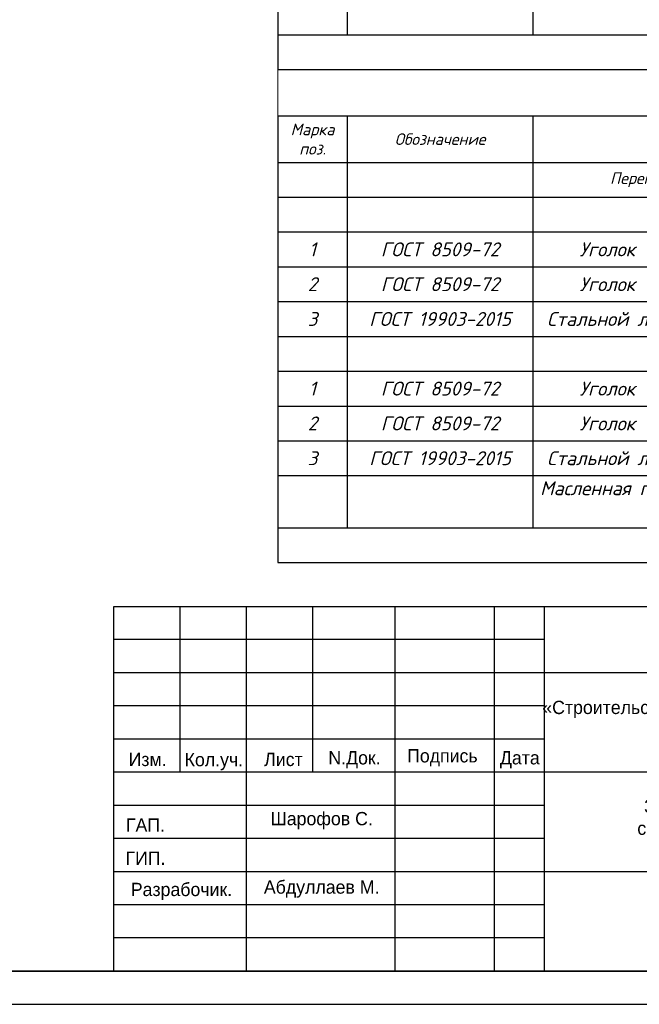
# Model space of a CAD drawing. Header units: millimetres. Extents: x -33345 to 4712671, y -3392 to 121473.
# Tile 367 of 656: x 2116012 to 2125362, y 44501 to 59351. Entities that reach past the tile are written whole.
import ezdxf

# ---------------------------------------------------------------- set-up
doc = ezdxf.new("R2010")
doc.units = ezdxf.units.MM
doc.layers.add('_линия', color=7, linetype='Continuous')
doc.layers.add('ACO-текст', color=7, linetype='Continuous', lineweight=20)
doc.layers.add('Текст', color=7, linetype='Continuous', lineweight=20)
doc.styles.add('ISOCPEUR', font='isocpeui.ttf', dxfattribs={"height": 300})
doc.styles.add('ISOCPUER', font='isocpeui.ttf', dxfattribs={"height": 250})
doc.styles.add('simp 0', font='isocpeui.ttf')
doc.styles.add('X-U-RW-01$0$StyleROMANS', font='GOTHIC.TTF')

# ---------------------------------------------------------------- blocks, each defined once
blk = doc.blocks.new('awertgre')
at = {"ltscale": 20}
blk.add_lwpolyline([(-49481172, 24226618), (-49439172, 24226618), (-49439172, 24196918), (-49481172, 24196918)], close=True, dxfattribs=at)
at = {"lineweight": 35}
blk.add_lwpolyline([(-49479172, 24226118), (-49439672, 24226118), (-49439672, 24197418), (-49479172, 24197418)], close=True, dxfattribs=at)
blk = doc.blocks.new('*T1361')
at = {"color": 0, "lineweight": -2, "transparency": 16777216}
for p, q in [((0, -700), (15750, -700)), ((6650, -2450), (6650, -4025)), ((9100, -2450), (9100, -4025)), ((13300, -2450), (14350, -2450)), ((13300, -2450), (13300, -4025)), ((15750, -2450), (15750, -4025)), ((6650, -2975), (7350, -2975)), ((7700, -2975), (9100, -2975)), ((13300, -2975), (15750, -2975)), ((6650, -3500), (9100, -3500)), ((13300, -3500), (15750, -3500)), ((13300, -4025), (15750, -4025)), ((6650, -4550), (6650, -6125)), ((9100, -4550), (9100, -6912.5)), ((13300, -4550), (14350, -4550)), ((13300, -4550), (13300, -6912.5)), ((15750, -4550), (15750, -6912.5)), ((6650, -5075), (7350, -5075)), ((7700, -5075), (9100, -5075)), ((13300, -5075), (15750, -5075)), ((6650, -5600), (9100, -5600)), ((13300, -5600), (15750, -5600)), ((13300, -6125), (15750, -6125))]:
    blk.add_line(p, q, dxfattribs=at)
at = {"color": 0, "linetype": 'ByBlock', "lineweight": -2, "transparency": 16777216}
for p, q in [((0, -700), (0, -7437.5)), ((1050, -700), (1050, -6912.5)), ((3850, -700), (3850, -6912.5)), ((9100, -700), (9100, -2450)), ((10500, -700), (10500, -6912.5)), ((11900, -700), (11900, -6912.5)), ((13300, -700), (13300, -2450)), ((15750, -700), (15750, -2450)), ((0, -1400), (15750, -1400)), ((0, -1925), (15750, -1925)), ((0, -2450), (13300, -2450)), ((14350, -2450), (15750, -2450)), ((0, -2975), (6650, -2975)), ((7350, -2975), (7700, -2975)), ((9100, -2975), (13300, -2975)), ((0, -3500), (6650, -3500)), ((9100, -3500), (13300, -3500)), ((0, -4025), (13300, -4025)), ((9100, -4025), (9100, -4550)), ((13300, -4025), (13300, -4550)), ((15750, -4025), (15750, -4550)), ((0, -4550), (13300, -4550)), ((14350, -4550), (15750, -4550)), ((0, -5075), (6650, -5075)), ((7350, -5075), (7700, -5075)), ((9100, -5075), (13300, -5075)), ((0, -5600), (6650, -5600)), ((9100, -5600), (13300, -5600)), ((0, -6125), (13300, -6125)), ((0, -6912.5), (15750, -6912.5)), ((15750, -6912.5), (15750, -7437.5)), ((0, -7437.5), (15750, -7437.5))]:
    blk.add_line(p, q, dxfattribs=at)
at = {"layer": 'Defpoints', "color": 8, "linetype": 'ByBlock', "lineweight": 0, "transparency": 16777216}
for p, q in [((0, 0), (15750, 0)), ((0, 0), (0, -700)), ((15750, 0), (15750, -700)), ((7000, -2450), (7000, -4025)), ((7350, -2450), (7350, -4025)), ((7700, -2450), (7700, -3500)), ((8050, -2450), (8050, -4025)), ((8400, -2450), (8400, -4025)), ((8750, -2450), (8750, -3500)), ((14350, -2450), (14350, -4025)), ((14700, -2450), (14700, -4025)), ((7000, -4550), (7000, -6125)), ((7350, -4550), (7350, -6125)), ((7700, -4550), (7700, -5600)), ((8050, -4550), (8050, -6125)), ((8400, -4550), (8400, -6125)), ((8750, -4550), (8750, -5600)), ((14350, -4550), (14350, -6125)), ((14700, -4550), (14700, -6125))]:
    blk.add_line(p, q, dxfattribs=at)
at = {"color": 0, "transparency": 16777216, "attachment_point": 5}
for s, insert, char_height, width, style in [('{\\C256;Спецификация}', (7875, -350), 245, 15747.9, 'ISOCPUER'), ('{\\C256;Марка\\Pпоз.}', (525, -1050), 175, 1047.9, 'ISOCPUER'), ('Количество шт', (11200, -1050), 175, 1397.9, 'ISOCPUER'), ('{\\C256;Масса\\Pед.кг.}', (12600, -1050), 175, 1397.9, 'ISOCPUER'), ('{\\C256;Общий\\Pвес кг}', (14525, -1050), 175, 2447.9, 'ISOCPUER'), ('{\\C256;Обозначение}', (2450, -1050), 175, 2797.9, 'ISOCPUER'), ('{\\C256;Наименование}', (6475, -1050), 175, 5247.9, 'ISOCPUER'), ('Длина мм', (9800, -1050), 175, 1397.9, 'ISOCPUER'), ('{\\C256;Перемычка металлическая}', (6475, -1662.5), 175, 5247.9, 'ISOCPUER'), ('ПРМ-2', (6475, -2187.5), 175, 5247.9, 'ISOCPUER'), ('1', (11200, -2187.5), 175, 1397.9, 'ISOCPUER'), ('1', (525, -2712.5), 210, 1047.9, 'ISOCPEUR'), ('{\\C256;ГОСТ 8509-72}', (2450, -2712.5), 210, 2797.9, 'ISOCPEUR'), ('Уголок  ∠', (5250, -2712.5), 210, 2797.9, 'ISOCPEUR'), ('50', (6825, -2712.5), 210, 347.9, 'ISOCPEUR'), ('х', (7175, -2712.5), 210, 347.9, 'ISOCPEUR'), ('50', (7525, -2712.5), 210, 347.9, 'ISOCPEUR'), ('х', (7875, -2712.5), 210, 347.9, 'ISOCPEUR'), ('5', (8225, -2712.5), 210, 347.9, 'ISOCPEUR'), ('800', (9800, -2712.5), 210, 1397.9, 'ISOCPEUR'), ('2', (11200, -2712.5), 210, 1397.9, 'ISOCPEUR'), ('{\\C256;2.983}', (12600, -2712.5), 210, 1397.9, 'ISOCPEUR'), ('5.966', (13825, -2712.5), 210, 1047.9, 'ISOCPEUR'), ('/', (14525, -2712.5), 210, 347.9, 'ISOCPEUR'), ('5.966', (15225, -2712.5), 210, 1047.9, 'ISOCPEUR'), ('2', (525, -3237.5), 210, 1047.9, 'ISOCPEUR'), ('Уголок  ∠', (5250, -3237.5), 210, 2797.9, 'ISOCPEUR'), ('50', (6825, -3237.5), 210, 347.9, 'ISOCPEUR'), ('50', (7525, -3237.5), 210, 347.9, 'ISOCPEUR'), ('5', (8225, -3237.5), 210, 347.9, 'ISOCPEUR'), ('100', (9800, -3237.5), 210, 1397.9, 'ISOCPEUR'), ('2', (11200, -3237.5), 210, 1397.9, 'ISOCPEUR'), ('0.746', (13825, -3237.5), 210, 1047.9, 'ISOCPEUR'), ('/', (14525, -3237.5), 210, 347.9, 'ISOCPEUR'), ('0.746', (15225, -3237.5), 210, 1047.9, 'ISOCPEUR'), ('{\\C256;ГОСТ 8509-72}', (2450, -3237.5), 210, 2797.9, 'ISOCPEUR'), ('х', (7175, -3237.5), 210, 347.9, 'ISOCPEUR'), ('х', (7875, -3237.5), 210, 347.9, 'ISOCPEUR'), ('{\\C256;0.373}', (12600, -3237.5), 210, 1397.9, 'ISOCPEUR')]:
    blk.add_mtext(s, dxfattribs=dict(at, insert=insert, char_height=char_height, width=width, style=style))
at = {"transparency": 16777216, "char_height": 210, "attachment_point": 5, "style": 'ISOCPEUR'}
for s, insert, width in [('3', (525, -3762.5), 1047.9), ('ГОСТ 19903-2015', (2450, -3762.5), 2797.9), ('Стальной лист  -', (5250, -3762.5), 2797.9), ('6', (6825, -3762.5), 347.9), ('х', (7175, -3762.5), 347.9), ('100', (7700, -3762.5), 697.9), ('х', (8225, -3762.5), 347.9), ('50', (8750, -3762.5), 697.9), ('4', (11200, -3762.5), 1397.9), ('0.236', (12600, -3762.5), 1397.9), ('0.942', (13825, -3762.5), 1047.9), ('/', (14525, -3762.5), 347.9), ('0.942', (15225, -3762.5), 1047.9), ('-', (9800, -3762.5), 1397.9), ('ПРМ-3', (6475, -4287.5), 5247.9), ('1', (11200, -4287.5), 1397.9), ('1', (525, -4812.5), 1047.9), ('{\\C256;ГОСТ 8509-72}', (2450, -4812.5), 2797.9), ('Уголок  ∠', (5250, -4812.5), 2797.9), ('50', (6825, -4812.5), 347.9), ('х', (7175, -4812.5), 347.9), ('50', (7525, -4812.5), 347.9), ('х', (7875, -4812.5), 347.9), ('5', (8225, -4812.5), 347.9), ('1000', (9800, -4812.5), 1397.9), ('2', (11200, -4812.5), 1397.9), ('{\\C256;3.729}', (12600, -4812.5), 1397.9), ('7.458', (13825, -4812.5), 1047.9), ('/', (14525, -4812.5), 347.9), ('7.458', (15225, -4812.5), 1047.9), ('/', (14525, -5337.5), 347.9), ('2', (525, -5337.5), 1047.9), ('{\\C256;ГОСТ 8509-72}', (2450, -5337.5), 2797.9), ('Уголок  ∠', (5250, -5337.5), 2797.9), ('50', (6825, -5337.5), 347.9), ('х', (7175, -5337.5), 347.9), ('50', (7525, -5337.5), 347.9), ('х', (7875, -5337.5), 347.9), ('5', (8225, -5337.5), 347.9), ('100', (9800, -5337.5), 1397.9), ('2', (11200, -5337.5), 1397.9), ('{\\C256;0.373}', (12600, -5337.5), 1397.9), ('0.746', (13825, -5337.5), 1047.9), ('0.746', (15225, -5337.5), 1047.9), ('3', (525, -5862.5), 1047.9), ('ГОСТ 19903-2015', (2450, -5862.5), 2797.9), ('Стальной лист  -', (5250, -5862.5), 2797.9), ('6', (6825, -5862.5), 347.9), ('х', (7175, -5862.5), 347.9), ('100', (7700, -5862.5), 697.9), ('х', (8225, -5862.5), 347.9), ('50', (8750, -5862.5), 697.9), ('4', (11200, -5862.5), 1397.9), ('0.236', (12600, -5862.5), 1397.9), ('0.942', (13825, -5862.5), 1047.9), ('/', (14525, -5862.5), 347.9), ('0.942', (15225, -5862.5), 1047.9), ('-', (9800, -5862.5), 1397.9), ('Масленная покраска эмалью 2 раза и грунтовка', (6475, -6518.8), 5247.9)]:
    blk.add_mtext(s, dxfattribs=dict(at, insert=insert, width=width))
blk = doc.blocks.new('medgor')
at = {"ltscale": 25}
for p, q in [((-44011134, 22929075), (-44011134, 22934575)), ((-44010134, 22932075), (-44010134, 22934575)), ((-44009134, 22929075), (-44009134, 22934575)), ((-44008134, 22932075), (-44008134, 22934575)), ((-44006889, 22929075), (-44006889, 22934575)), ((-44005389, 22929075), (-44005389, 22934575)), ((-44004634, 22929075), (-44004634, 22934575)), ((-44004634, 22934075), (-44011134, 22934075)), ((-43992634, 22933575), (-44011134, 22933575)), ((-44004634, 22933075), (-44011134, 22933075)), ((-44004634, 22932575), (-44011134, 22932575)), ((-43992634, 22932075), (-44011134, 22932075)), ((-44004634, 22931575), (-44011134, 22931575)), ((-44004634, 22931075), (-44011134, 22931075)), ((-43992634, 22930575), (-44011134, 22930575)), ((-44004634, 22930075), (-44011134, 22930075)), ((-44004634, 22929575), (-44011134, 22929575))]:
    blk.add_line(p, q, dxfattribs=at)
blk.add_lwpolyline([(-44011134, 22934575), (-43992634, 22934575), (-43992634, 22929075), (-44011134, 22929075)], close=True, dxfattribs=at)
at = {"layer": 'Текст', "char_height": 200, "attachment_point": 8, "style": 'X-U-RW-01$0$StyleROMANS'}
for s, insert, width in [('\\pxqc;«Строительство 5-этажного административного здания Управления Департамента по борьбе с экономическими преступлениями города Ташкента»', (-43998711, 22932559), 11910.39), ('Изм.', (-44010625, 22932165), 748.42), ('Лист', (-44008575, 22932165), 748.42), ('Подпись', (-44006177, 22932165), 748.42), ('Кол.уч.', (-44009625, 22932105), 748.42), ('N.Док.', (-44007503, 22932135), 748.42), ('Дата', (-44005008, 22932135), 748.42), ('Здание Департамента по борьбе\\P с экономическими преступлениями', (-44001076, 22931070), 11910.39), ('ГАП.', (-44010657, 22931178), 748.42), ('Шарофов С.', (-44007998, 22931215), 2029.72), ('ГИП.', (-44010657, 22930678), 748.42), ('Разрабочик.', (-44010114, 22930147), 748.42), ('Абдуллаев М.', (-44007998, 22930183), 2180.46)]:
    blk.add_mtext(s, dxfattribs=dict(at, insert=insert, width=width))
blk = doc.blocks.new('*T1364')
at = {"color": 0, "lineweight": -2, "transparency": 16777216}
for p, q in [((0, -700), (15750, -700)), ((6650, -2450), (6650, -4025)), ((9100, -2450), (9100, -4025)), ((13300, -2450), (14350, -2450)), ((13300, -2450), (13300, -4025)), ((15750, -2450), (15750, -4025)), ((6650, -2975), (7350, -2975)), ((7700, -2975), (9100, -2975)), ((13300, -2975), (15750, -2975)), ((6650, -3500), (9100, -3500)), ((13300, -3500), (15750, -3500)), ((13300, -4025), (15750, -4025)), ((6650, -4550), (6650, -6125)), ((9100, -4550), (9100, -6912.5)), ((13300, -4550), (14350, -4550)), ((13300, -4550), (13300, -6912.5)), ((15750, -4550), (15750, -6912.5)), ((6650, -5075), (7350, -5075)), ((7700, -5075), (9100, -5075)), ((13300, -5075), (15750, -5075)), ((6650, -5600), (9100, -5600)), ((13300, -5600), (15750, -5600)), ((13300, -6125), (15750, -6125))]:
    blk.add_line(p, q, dxfattribs=at)
at = {"color": 0, "linetype": 'ByBlock', "lineweight": -2, "transparency": 16777216}
for p, q in [((0, -700), (0, -7437.5)), ((1050, -700), (1050, -6912.5)), ((3850, -700), (3850, -6912.5)), ((9100, -700), (9100, -2450)), ((10500, -700), (10500, -6912.5)), ((11900, -700), (11900, -6912.5)), ((13300, -700), (13300, -2450)), ((15750, -700), (15750, -2450)), ((0, -1400), (15750, -1400)), ((0, -1925), (15750, -1925)), ((0, -2450), (13300, -2450)), ((14350, -2450), (15750, -2450)), ((0, -2975), (6650, -2975)), ((7350, -2975), (7700, -2975)), ((9100, -2975), (13300, -2975)), ((0, -3500), (6650, -3500)), ((9100, -3500), (13300, -3500)), ((0, -4025), (13300, -4025)), ((9100, -4025), (9100, -4550)), ((13300, -4025), (13300, -4550)), ((15750, -4025), (15750, -4550)), ((0, -4550), (13300, -4550)), ((14350, -4550), (15750, -4550)), ((0, -5075), (6650, -5075)), ((7350, -5075), (7700, -5075)), ((9100, -5075), (13300, -5075)), ((0, -5600), (6650, -5600)), ((9100, -5600), (13300, -5600)), ((0, -6125), (13300, -6125)), ((0, -6912.5), (15750, -6912.5)), ((15750, -6912.5), (15750, -7437.5)), ((0, -7437.5), (15750, -7437.5))]:
    blk.add_line(p, q, dxfattribs=at)
at = {"layer": 'Defpoints', "color": 8, "linetype": 'ByBlock', "lineweight": 0, "transparency": 16777216}
for p, q in [((0, 0), (15750, 0)), ((0, 0), (0, -700)), ((15750, 0), (15750, -700)), ((7000, -2450), (7000, -4025)), ((7350, -2450), (7350, -4025)), ((7700, -2450), (7700, -3500)), ((8050, -2450), (8050, -4025)), ((8400, -2450), (8400, -4025)), ((8750, -2450), (8750, -3500)), ((14350, -2450), (14350, -4025)), ((14700, -2450), (14700, -4025)), ((7000, -4550), (7000, -6125)), ((7350, -4550), (7350, -6125)), ((7700, -4550), (7700, -5600)), ((8050, -4550), (8050, -6125)), ((8400, -4550), (8400, -6125)), ((8750, -4550), (8750, -5600)), ((14350, -4550), (14350, -6125)), ((14700, -4550), (14700, -6125))]:
    blk.add_line(p, q, dxfattribs=at)
at = {"color": 0, "transparency": 16777216, "attachment_point": 5}
for s, insert, char_height, width, style in [('{\\C256;Спецификация}', (7875, -350), 245, 15747.9, 'ISOCPUER'), ('{\\C256;Марка\\Pпоз.}', (525, -1050), 175, 1047.9, 'ISOCPUER'), ('Количество шт', (11200, -1050), 175, 1397.9, 'ISOCPUER'), ('{\\C256;Масса\\Pед.кг.}', (12600, -1050), 175, 1397.9, 'ISOCPUER'), ('{\\C256;Общий\\Pвес кг}', (14525, -1050), 175, 2447.9, 'ISOCPUER'), ('{\\C256;Обозначение}', (2450, -1050), 175, 2797.9, 'ISOCPUER'), ('{\\C256;Наименование}', (6475, -1050), 175, 5247.9, 'ISOCPUER'), ('Длина мм', (9800, -1050), 175, 1397.9, 'ISOCPUER'), ('{\\C256;Перемычка металлическая}', (6475, -1662.5), 175, 5247.9, 'ISOCPUER'), ('ПРМ-4', (6475, -2187.5), 175, 5247.9, 'ISOCPUER'), ('1', (11200, -2187.5), 175, 1397.9, 'ISOCPUER'), ('1', (525, -2712.5), 210, 1047.9, 'ISOCPEUR'), ('{\\C256;ГОСТ 8509-72}', (2450, -2712.5), 210, 2797.9, 'ISOCPEUR'), ('Уголок  ∠', (5250, -2712.5), 210, 2797.9, 'ISOCPEUR'), ('50', (6825, -2712.5), 210, 347.9, 'ISOCPEUR'), ('х', (7175, -2712.5), 210, 347.9, 'ISOCPEUR'), ('50', (7525, -2712.5), 210, 347.9, 'ISOCPEUR'), ('х', (7875, -2712.5), 210, 347.9, 'ISOCPEUR'), ('5', (8225, -2712.5), 210, 347.9, 'ISOCPEUR'), ('1250', (9800, -2712.5), 210, 1397.9, 'ISOCPEUR'), ('2', (11200, -2712.5), 210, 1397.9, 'ISOCPEUR'), ('{\\C256;4.661}', (12600, -2712.5), 210, 1397.9, 'ISOCPEUR'), ('9.322', (13825, -2712.5), 210, 1047.9, 'ISOCPEUR'), ('/', (14525, -2712.5), 210, 347.9, 'ISOCPEUR'), ('9.322', (15225, -2712.5), 210, 1047.9, 'ISOCPEUR'), ('2', (525, -3237.5), 210, 1047.9, 'ISOCPEUR'), ('Уголок  ∠', (5250, -3237.5), 210, 2797.9, 'ISOCPEUR'), ('50', (6825, -3237.5), 210, 347.9, 'ISOCPEUR'), ('50', (7525, -3237.5), 210, 347.9, 'ISOCPEUR'), ('5', (8225, -3237.5), 210, 347.9, 'ISOCPEUR'), ('100', (9800, -3237.5), 210, 1397.9, 'ISOCPEUR'), ('2', (11200, -3237.5), 210, 1397.9, 'ISOCPEUR'), ('0.746', (13825, -3237.5), 210, 1047.9, 'ISOCPEUR'), ('/', (14525, -3237.5), 210, 347.9, 'ISOCPEUR'), ('0.746', (15225, -3237.5), 210, 1047.9, 'ISOCPEUR'), ('{\\C256;ГОСТ 8509-72}', (2450, -3237.5), 210, 2797.9, 'ISOCPEUR'), ('х', (7175, -3237.5), 210, 347.9, 'ISOCPEUR'), ('х', (7875, -3237.5), 210, 347.9, 'ISOCPEUR'), ('{\\C256;0.373}', (12600, -3237.5), 210, 1397.9, 'ISOCPEUR')]:
    blk.add_mtext(s, dxfattribs=dict(at, insert=insert, char_height=char_height, width=width, style=style))
at = {"transparency": 16777216, "char_height": 210, "attachment_point": 5, "style": 'ISOCPEUR'}
for s, insert, width in [('3', (525, -3762.5), 1047.9), ('ГОСТ 19903-2015', (2450, -3762.5), 2797.9), ('Стальной лист  -', (5250, -3762.5), 2797.9), ('6', (6825, -3762.5), 347.9), ('х', (7175, -3762.5), 347.9), ('100', (7700, -3762.5), 697.9), ('х', (8225, -3762.5), 347.9), ('50', (8750, -3762.5), 697.9), ('4', (11200, -3762.5), 1397.9), ('0.236', (12600, -3762.5), 1397.9), ('0.942', (13825, -3762.5), 1047.9), ('/', (14525, -3762.5), 347.9), ('0.942', (15225, -3762.5), 1047.9), ('-', (9800, -3762.5), 1397.9), ('ПРМ-5', (6475, -4287.5), 5247.9), ('1', (11200, -4287.5), 1397.9), ('1', (525, -4812.5), 1047.9), ('{\\C256;ГОСТ 8509-72}', (2450, -4812.5), 2797.9), ('Уголок  ∠', (5250, -4812.5), 2797.9), ('50', (6825, -4812.5), 347.9), ('х', (7175, -4812.5), 347.9), ('50', (7525, -4812.5), 347.9), ('х', (7875, -4812.5), 347.9), ('5', (8225, -4812.5), 347.9), ('1500', (9800, -4812.5), 1397.9), ('2', (11200, -4812.5), 1397.9), ('{\\C256;5.593}', (12600, -4812.5), 1397.9), ('11.186', (13825, -4812.5), 1047.9), ('/', (14525, -4812.5), 347.9), ('11.186', (15225, -4812.5), 1047.9), ('/', (14525, -5337.5), 347.9), ('2', (525, -5337.5), 1047.9), ('{\\C256;ГОСТ 8509-72}', (2450, -5337.5), 2797.9), ('Уголок  ∠', (5250, -5337.5), 2797.9), ('50', (6825, -5337.5), 347.9), ('х', (7175, -5337.5), 347.9), ('50', (7525, -5337.5), 347.9), ('х', (7875, -5337.5), 347.9), ('5', (8225, -5337.5), 347.9), ('100', (9800, -5337.5), 1397.9), ('2', (11200, -5337.5), 1397.9), ('{\\C256;0.373}', (12600, -5337.5), 1397.9), ('0.746', (13825, -5337.5), 1047.9), ('0.746', (15225, -5337.5), 1047.9), ('3', (525, -5862.5), 1047.9), ('ГОСТ 19903-2015', (2450, -5862.5), 2797.9), ('Стальной лист  -', (5250, -5862.5), 2797.9), ('6', (6825, -5862.5), 347.9), ('х', (7175, -5862.5), 347.9), ('100', (7700, -5862.5), 697.9), ('х', (8225, -5862.5), 347.9), ('50', (8750, -5862.5), 697.9), ('4', (11200, -5862.5), 1397.9), ('0.236', (12600, -5862.5), 1397.9), ('0.942', (13825, -5862.5), 1047.9), ('/', (14525, -5862.5), 347.9), ('0.942', (15225, -5862.5), 1047.9), ('-', (9800, -5862.5), 1397.9), ('Масленная покраска эмалью 2 раза и грунтовка', (6475, -6518.8), 5247.9)]:
    blk.add_mtext(s, dxfattribs=dict(at, insert=insert, width=width))

msp = doc.modelspace()

# ---------------------------------------------------------------- block references
for name, p in [('*T1361', (2119905.514, 66037.317)), ('*T1364', (2119905.514, 58599.817)), ('medgor', (46128566.896, -22884073.497, 1359241.5))]:
    msp.add_blockref(name, p)
at = {"layer": '_линия', "color": 18, "true_color": 0x000000}
msp.add_blockref('awertgre', (51575604.725, -24152417.108, 1359241.5), dxfattribs=at)

# ---------------------------------------------------------------- texts
at = {"layer": 'ACO-текст', "char_height": 300, "width": 3709.09797, "attachment_point": 1, "style": 'simp 0'}
for insert in [(1835901.187, 58582.633), (1950520.376, 58582.633)]:
    msp.add_mtext('\\pi-651.92829,l900;Дюбель-шпильки\\P\\pi183.75353;М12х130', dxfattribs=dict(at, insert=insert))

doc.saveas('drawing.dxf')
